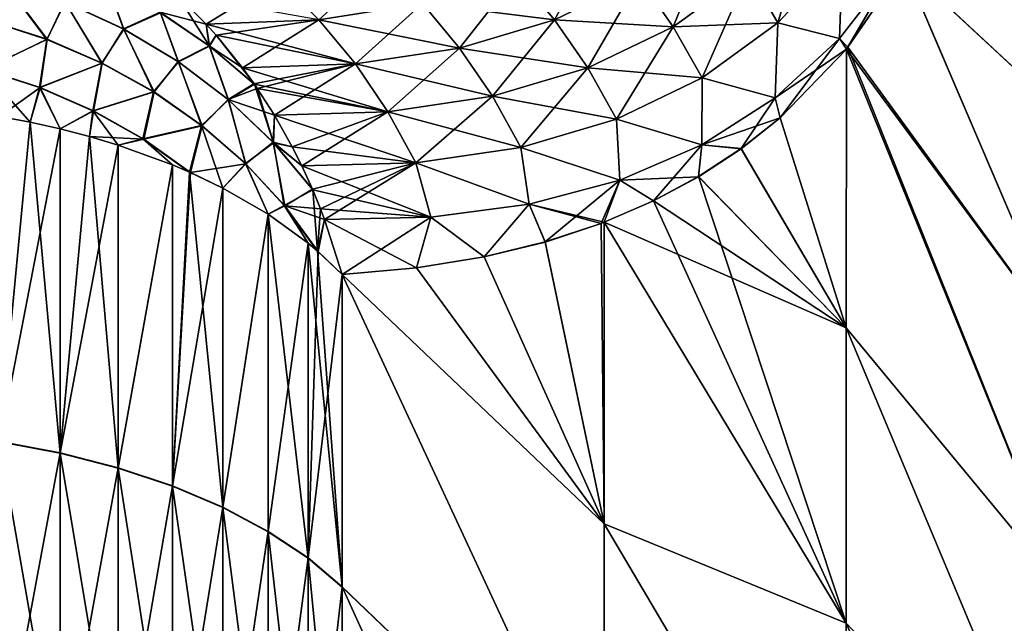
# Model space of a CAD drawing. Header units: metres. Extents: x -61 to 49, y -32 to 32.
# Tile 321 of 343: x 41.7 to 45.11, y 12.38 to 14.47. Entities that reach past the tile are written whole.
import ezdxf

# ---------------------------------------------------------------- set-up
doc = ezdxf.new("R2010")
doc.units = ezdxf.units.M
doc.layers.add('solid_K_27_40_10_000Y34', color=7, linetype='CONTINUOUS')

msp = doc.modelspace()

# ---------------------------------------------------------------- linework, layer by layer
at = {"layer": 'solid_K_27_40_10_000Y34'}
for points in [[(44.913654, 14.983523, -12.579253), (45.029716, 15.349666, -11.680623), (45.328068, 14.131634, -12.030435)], [(45.029716, 15.349666, -11.680623), (45.328068, 14.873391, -11.1003), (45.328068, 14.131634, -12.030435)], [(44.913578, 14.983334, 12.579758), (44.759418, 14.659062, 13.491686), (45.328068, 14.131634, 12.030435)], [(44.759521, 14.65924, -13.49115), (44.913654, 14.983523, -12.579253), (45.328068, 14.131634, -12.030435)], [(44.913578, 14.983334, 12.579758), (45.328068, 14.131634, 12.030435), (45.328068, 14.873391, 11.1003)], [(44.323112, 14.460675, -15.03237), (44.221893, 14.635788, -15.050833), (44.445263, 14.871765, -14.131324)], [(44.547379, 14.698811, -14.101151), (44.323112, 14.460675, -15.03237), (44.445263, 14.871765, -14.131324)], [(43.961407, 14.446851, -15.970232), (43.844711, 14.613082, -15.970187), (44.104012, 14.800766, -15.062572)], [(44.221893, 14.635788, -15.050833), (43.961407, 14.446851, -15.970232), (44.104012, 14.800766, -15.062572)], [(43.549965, 14.470877, -16.874197), (43.419453, 14.625389, -16.855658), (43.712723, 14.767296, -15.963278)], [(43.844711, 14.613082, -15.970187), (43.549965, 14.470877, -16.874197), (43.712723, 14.767296, -15.963278)], [(44.32312, 14.460684, 15.032338), (44.547386, 14.698823, 14.101111), (44.221897, 14.635796, 15.050801)], [(44.537006, 14.405497, -14.48064), (44.323112, 14.460675, -15.03237), (44.547379, 14.698811, -14.101151)], [(44.53701, 14.405501, 14.480622), (44.547386, 14.698823, 14.101111), (44.32312, 14.460684, 15.032338)], [(44.726891, 14.651815, -13.608686), (44.537006, 14.405497, -14.48064), (44.547379, 14.698811, -14.101151)], [(44.53701, 14.405501, 14.480622), (44.726894, 14.651824, 13.608663), (44.547386, 14.698823, 14.101111)], [(42.733448, 14.471053, -18.617443), (42.592804, 14.609701, -18.57004), (42.949951, 14.667123, -17.704899)], [(43.09248, 14.527097, -17.741364), (42.733448, 14.471053, -18.617443), (42.949951, 14.667123, -17.704899)], [(43.961414, 14.446855, 15.970209), (44.221897, 14.635796, 15.050801), (43.844719, 14.613086, 15.970165)], [(44.061607, 14.270316, -15.96341), (43.961407, 14.446851, -15.970232), (44.221893, 14.635788, -15.050833)], [(44.32312, 14.460684, 15.032338), (44.221897, 14.635796, 15.050801), (43.961414, 14.446855, 15.970209)], [(44.323112, 14.460675, -15.03237), (44.061607, 14.270316, -15.96341), (44.221893, 14.635788, -15.050833)], [(44.726891, 14.651815, -13.608686), (44.560814, 14.368986, -14.443762), (44.537006, 14.405497, -14.48064)], [(44.53701, 14.405501, 14.480622), (44.566143, 14.375534, 14.420385), (44.726894, 14.651824, 13.608663)], [(44.726891, 14.651815, -13.608686), (44.566273, 14.375697, -14.419807), (44.560814, 14.368986, -14.443762)], [(44.759418, 14.659062, 13.491686), (44.566143, 14.375534, 14.420385), (45.328068, 13.331806, 12.911134)], [(44.726894, 14.651824, 13.608663), (44.566143, 14.375534, 14.420385), (44.759418, 14.659062, 13.491686)], [(44.566273, 14.375697, -14.419807), (44.759521, 14.65924, -13.49115), (45.328068, 13.331806, -12.911134)], [(44.726891, 14.651815, -13.608686), (44.759521, 14.65924, -13.49115), (44.566273, 14.375697, -14.419807)], [(44.759418, 14.659062, 13.491686), (45.328068, 13.331806, 12.911134), (45.328068, 14.131634, 12.030435)], [(44.759521, 14.65924, -13.49115), (45.328068, 14.131634, -12.030435), (45.328068, 13.331806, -12.911134)], [(41.642132, 14.60383, 19.992228), (41.59211, 14.466607, 20.184732), (41.791512, 14.403139, 20.154966)], [(41.792839, 14.403629, -20.153677), (41.593143, 14.467304, -20.183546), (41.641533, 14.604832, -19.991138)], [(41.792839, 14.403629, -20.153677), (41.641533, 14.604832, -19.991138), (41.854668, 14.532643, -19.957012)], [(41.855438, 14.531495, 19.958027), (41.642132, 14.60383, 19.992228), (41.791512, 14.403139, 20.154966)], [(42.057278, 14.439465, -19.911522), (41.854668, 14.532643, -19.957012), (42.001247, 14.596119, -19.723351)], [(42.002373, 14.594893, 19.724342), (41.855438, 14.531495, 19.958027), (42.058186, 14.438133, 19.912441)], [(42.057278, 14.439465, -19.911522), (42.001247, 14.596119, -19.723351), (42.184055, 14.496756, -19.674179)], [(42.185326, 14.495293, 19.675049), (42.002373, 14.594893, 19.724342), (42.058186, 14.438133, 19.912441)], [(42.592804, 14.609701, -18.57004), (42.344009, 14.45567, -19.481291), (42.241142, 14.559628, -19.438265)], [(42.733448, 14.471053, -18.617443), (42.344009, 14.45567, -19.481291), (42.592804, 14.609701, -18.57004)], [(43.549969, 14.47088, 16.874182), (43.419456, 14.625391, 16.855642), (43.09248, 14.527099, 17.741354)], [(43.221386, 14.373027, -17.771296), (43.09248, 14.527097, -17.741364), (43.419453, 14.625389, -16.855658)], [(43.549965, 14.470877, -16.874197), (43.221386, 14.373027, -17.771296), (43.419453, 14.625389, -16.855658)], [(43.549969, 14.47088, 16.874182), (43.844719, 14.613086, 15.970165), (43.419456, 14.625391, 16.855642)], [(43.665348, 14.30414, -16.885872), (43.549965, 14.470877, -16.874197), (43.844711, 14.613082, -15.970187)], [(43.961414, 14.446855, 15.970209), (43.844719, 14.613086, 15.970165), (43.549969, 14.47088, 16.874182)], [(43.961407, 14.446851, -15.970232), (43.665348, 14.30414, -16.885872), (43.844711, 14.613082, -15.970187)], [(42.344009, 14.45567, -19.481291), (42.184055, 14.496756, -19.674179), (42.241142, 14.559628, -19.438265)], [(41.855438, 14.531495, 19.958027), (41.791512, 14.403139, 20.154966), (41.982132, 14.320978, 20.115093)], [(41.983711, 14.321207, -20.11367), (41.792839, 14.403629, -20.153677), (41.854668, 14.532643, -19.957012)], [(41.983711, 14.321207, -20.11367), (41.854668, 14.532643, -19.957012), (42.057278, 14.439465, -19.911522)], [(42.058186, 14.438133, 19.912441), (41.855438, 14.531495, 19.958027), (41.982132, 14.320978, 20.115093)], [(42.355362, 14.379092, 19.616676), (42.242928, 14.557956, 19.439013), (42.185326, 14.495293, 19.675049)], [(42.242928, 14.557956, 19.439013), (42.344009, 14.455671, 19.481293), (42.733452, 14.471054, 18.617437)], [(42.355362, 14.379092, 19.616676), (42.344009, 14.455671, 19.481293), (42.242928, 14.557956, 19.439013)], [(42.860645, 14.318122, -18.658478), (42.733448, 14.471053, -18.617443), (43.09248, 14.527097, -17.741364)], [(43.22139, 14.373028, 17.771286), (43.09248, 14.527099, 17.741354), (42.733452, 14.471054, 18.617437)], [(43.221386, 14.373027, -17.771296), (42.860645, 14.318122, -18.658478), (43.09248, 14.527097, -17.741364)], [(43.22139, 14.373028, 17.771286), (43.549969, 14.47088, 16.874182), (43.09248, 14.527099, 17.741354)], [(42.246704, 14.32652, -19.855265), (42.057278, 14.439465, -19.911522), (42.184055, 14.496756, -19.674179)], [(42.185326, 14.495293, 19.675049), (42.058186, 14.438133, 19.912441), (42.247707, 14.324972, 19.856071)], [(42.344009, 14.45567, -19.481291), (42.353992, 14.380823, -19.615948), (42.184055, 14.496756, -19.674179)], [(42.246704, 14.32652, -19.855265), (42.184055, 14.496756, -19.674179), (42.353992, 14.380823, -19.615948)], [(42.355362, 14.379092, 19.616676), (42.185326, 14.495293, 19.675049), (42.247707, 14.324972, 19.856071)], [(41.791512, 14.403139, 20.154966), (41.59211, 14.466607, 20.184732), (41.572861, 14.298605, 20.353809)], [(41.574749, 14.299196, -20.352642), (41.593143, 14.467304, -20.183546), (41.792839, 14.403629, -20.153677)], [(42.860649, 14.318123, 18.658472), (42.733452, 14.471054, 18.617437), (42.344009, 14.455671, 19.481293)], [(42.733448, 14.471053, -18.617443), (42.378498, 14.417094, -19.495569), (42.344009, 14.45567, -19.481291)], [(42.733448, 14.471053, -18.617443), (42.469418, 14.304528, -19.533081), (42.378498, 14.417094, -19.495569)], [(42.860645, 14.318122, -18.658478), (42.469418, 14.304528, -19.533081), (42.733448, 14.471053, -18.617443)], [(42.860649, 14.318123, 18.658472), (43.22139, 14.373028, 17.771286), (42.733452, 14.471054, 18.617437)], [(43.335346, 14.2065, -17.794386), (43.221386, 14.373027, -17.771296), (43.549965, 14.470877, -16.874197)], [(43.665352, 14.304143, 16.885855), (43.549969, 14.47088, 16.874182), (43.22139, 14.373028, 17.771286)], [(43.665348, 14.30414, -16.885872), (43.335346, 14.2065, -17.794386), (43.549965, 14.470877, -16.874197)], [(43.665352, 14.304143, 16.885855), (43.961414, 14.446855, 15.970209), (43.549969, 14.47088, 16.874182)], [(44.061615, 14.27032, 15.963387), (44.32312, 14.460684, 15.032338), (43.961414, 14.446855, 15.970209)], [(44.314377, 14.201027, -15.354307), (44.061607, 14.270316, -15.96341), (44.323112, 14.460675, -15.03237)], [(44.314381, 14.201032, 15.354292), (44.32312, 14.460684, 15.032338), (44.061615, 14.27032, 15.963387)], [(44.537006, 14.405497, -14.48064), (44.314377, 14.201027, -15.354307), (44.323112, 14.460675, -15.03237)], [(44.314381, 14.201032, 15.354292), (44.53701, 14.405501, 14.480622), (44.32312, 14.460684, 15.032338)], [(42.058186, 14.438133, 19.912441), (41.982132, 14.320978, 20.115093), (42.161709, 14.221097, 20.065582)], [(42.16349, 14.221017, -20.064001), (41.983711, 14.321207, -20.11367), (42.057278, 14.439465, -19.911522)], [(42.16349, 14.221017, -20.064001), (42.057278, 14.439465, -19.911522), (42.246704, 14.32652, -19.855265)], [(42.247707, 14.324972, 19.856071), (42.058186, 14.438133, 19.912441), (42.161709, 14.221097, 20.065582)], [(42.378494, 14.417095, 19.495569), (42.860649, 14.318123, 18.658472), (42.344009, 14.455671, 19.481293)], [(42.355362, 14.379092, 19.616676), (42.378494, 14.417095, 19.495569), (42.344009, 14.455671, 19.481293)], [(42.344009, 14.45567, -19.481291), (42.378498, 14.417094, -19.495569), (42.353992, 14.380823, -19.615948)], [(43.764416, 14.126898, -16.89056), (43.665348, 14.30414, -16.885872), (43.961407, 14.446851, -15.970232)], [(44.061615, 14.27032, 15.963387), (43.961414, 14.446855, 15.970209), (43.665352, 14.304143, 16.885855)], [(44.061607, 14.270316, -15.96341), (43.764416, 14.126898, -16.89056), (43.961407, 14.446851, -15.970232)], [(41.791512, 14.403139, 20.154966), (41.572861, 14.298605, 20.353809), (41.766289, 14.236483, 20.32464)], [(41.768715, 14.236685, -20.323277), (41.574749, 14.299196, -20.352642), (41.792839, 14.403629, -20.153677)], [(41.982132, 14.320978, 20.115093), (41.791512, 14.403139, 20.154966), (41.766289, 14.236483, 20.32464)], [(41.768715, 14.236685, -20.323277), (41.792839, 14.403629, -20.153677), (41.983711, 14.321207, -20.11367)], [(42.378498, 14.417094, -19.495569), (42.469418, 14.304528, -19.533081), (42.353992, 14.380823, -19.615948)], [(42.355362, 14.379092, 19.616676), (42.510529, 14.247622, 19.549894), (42.378494, 14.417095, 19.495569)], [(42.378494, 14.417095, 19.495569), (42.469418, 14.304529, 19.533081), (42.860649, 14.318123, 18.658472)], [(42.510529, 14.247622, 19.549894), (42.469418, 14.304529, 19.533081), (42.378494, 14.417095, 19.495569)], [(44.537006, 14.405497, -14.48064), (44.331139, 14.131906, -15.372081), (44.314377, 14.201027, -15.354307)], [(44.314381, 14.201032, 15.354292), (44.560806, 14.368974, 14.443806), (44.53701, 14.405501, 14.480622)], [(44.537006, 14.405497, -14.48064), (44.560814, 14.368986, -14.443762), (44.331139, 14.131906, -15.372081)], [(44.53701, 14.405501, 14.480622), (44.560806, 14.368974, 14.443806), (44.566143, 14.375534, 14.420385)], [(42.420452, 14.195293, -19.78898), (42.246704, 14.32652, -19.855265), (42.353992, 14.380823, -19.615948)], [(42.355362, 14.379092, 19.616676), (42.247707, 14.324972, 19.856071), (42.421505, 14.193502, 19.78966)], [(42.469418, 14.304528, -19.533081), (42.509113, 14.249646, -19.54932), (42.353992, 14.380823, -19.615948)], [(42.420452, 14.195293, -19.78898), (42.353992, 14.380823, -19.615948), (42.509113, 14.249646, -19.54932)], [(42.355362, 14.379092, 19.616676), (42.421505, 14.193502, 19.78966), (42.510529, 14.247622, 19.549894)], [(42.973083, 14.152484, -18.692719), (42.860645, 14.318122, -18.658478), (43.221386, 14.373027, -17.771296)], [(43.33535, 14.206502, 17.794376), (43.22139, 14.373028, 17.771286), (42.860649, 14.318123, 18.658472)], [(43.335346, 14.2065, -17.794386), (42.973083, 14.152484, -18.692719), (43.221386, 14.373027, -17.771296)], [(43.33535, 14.206502, 17.794376), (43.665352, 14.304143, 16.885855), (43.22139, 14.373028, 17.771286)], [(44.314381, 14.201032, 15.354292), (44.330986, 14.131773, 15.372656), (44.560806, 14.368974, 14.443806)], [(44.330986, 14.131773, 15.372656), (44.560349, 13.404558, 15.344387), (44.560806, 14.368974, 14.443806)], [(44.331139, 14.131906, -15.372081), (44.560814, 14.368986, -14.443762), (44.560349, 13.404593, -15.344357)], [(44.560349, 13.404593, -15.344357), (44.560814, 14.368986, -14.443762), (45.328068, 12.477195, -13.738778)], [(44.560806, 14.368974, 14.443806), (44.560349, 13.404558, 15.344387), (45.328068, 12.477195, 13.738778)], [(44.566143, 14.375534, 14.420385), (44.560806, 14.368974, 14.443806), (45.328068, 13.331806, 12.911134)], [(44.560806, 14.368974, 14.443806), (45.328068, 12.477195, 13.738778), (45.328068, 13.331806, 12.911134)], [(44.560814, 14.368986, -14.443762), (44.566273, 14.375697, -14.419807), (45.328068, 12.477195, -13.738778)], [(44.566273, 14.375697, -14.419807), (45.328068, 13.331806, -12.911134), (45.328068, 12.477195, -13.738778)], [(41.982132, 14.320978, 20.115093), (41.766289, 14.236483, 20.32464), (41.951054, 14.156096, 20.285593)], [(41.953941, 14.155808, -20.283979), (41.768715, 14.236685, -20.323277), (41.983711, 14.321207, -20.11367)], [(42.161709, 14.221097, 20.065582), (41.982132, 14.320978, 20.115093), (41.951054, 14.156096, 20.285593)], [(41.953941, 14.155808, -20.283979), (41.983711, 14.321207, -20.11367), (42.16349, 14.221017, -20.064001)], [(42.247707, 14.324972, 19.856071), (42.161709, 14.221097, 20.065582), (42.328121, 14.104678, 20.007023)], [(42.33004, 14.104248, -20.005257), (42.16349, 14.221017, -20.064001), (42.246704, 14.32652, -19.855265)], [(42.33004, 14.104248, -20.005257), (42.246704, 14.32652, -19.855265), (42.420452, 14.195293, -19.78898)], [(42.421505, 14.193502, 19.78966), (42.247707, 14.324972, 19.856071), (42.328121, 14.104678, 20.007023)], [(41.733875, 14.116405, 20.430367), (41.766289, 14.236483, 20.32464), (41.572861, 14.298605, 20.353809)], [(41.627548, 14.136226, 20.459063), (41.733875, 14.116405, 20.430367), (41.572861, 14.298605, 20.353809)], [(41.768715, 14.236685, -20.323277), (41.627548, 14.136225, -20.459063), (41.574749, 14.299196, -20.352642)], [(42.973087, 14.152485, 18.692713), (42.860649, 14.318123, 18.658472), (42.469418, 14.304529, 19.533081)], [(42.860645, 14.318122, -18.658478), (42.509113, 14.249646, -19.54932), (42.469418, 14.304528, -19.533081)], [(42.510529, 14.247622, 19.549894), (42.973087, 14.152485, 18.692713), (42.469418, 14.304529, 19.533081)], [(42.860645, 14.318122, -18.658478), (42.520638, 14.232974, -19.553989), (42.509113, 14.249646, -19.54932)], [(42.860645, 14.318122, -18.658478), (42.580273, 14.140407, -19.57814), (42.520638, 14.232974, -19.553989)], [(42.973083, 14.152484, -18.692719), (42.580273, 14.140407, -19.57814), (42.860645, 14.318122, -18.658478)], [(42.973087, 14.152485, 18.692713), (43.33535, 14.206502, 17.794376), (42.860649, 14.318123, 18.658472)], [(43.433182, 14.029236, -17.810398), (43.335346, 14.2065, -17.794386), (43.665348, 14.30414, -16.885872)], [(43.76442, 14.126901, 16.890545), (43.665352, 14.304143, 16.885855), (43.33535, 14.206502, 17.794376)], [(43.764416, 14.126898, -16.89056), (43.433182, 14.029236, -17.810398), (43.665348, 14.30414, -16.885872)], [(43.76442, 14.126901, 16.890545), (44.061615, 14.27032, 15.963387), (43.665352, 14.304143, 16.885855)], [(44.060177, 14.037927, -16.226559), (43.764416, 14.126898, -16.89056), (44.061607, 14.270316, -15.96341)], [(44.060181, 14.037929, 16.226549), (44.061615, 14.27032, 15.963387), (43.76442, 14.126901, 16.890545)], [(44.314377, 14.201027, -15.354307), (44.060177, 14.037927, -16.226559), (44.061607, 14.270316, -15.96341)], [(44.060181, 14.037929, 16.226549), (44.314381, 14.201032, 15.354292), (44.061615, 14.27032, 15.963387)], [(41.768715, 14.236685, -20.323277), (41.733879, 14.116399, -20.430368), (41.627548, 14.136225, -20.459063)], [(41.733875, 14.116405, 20.430367), (41.8381, 14.093223, 20.396824), (41.766289, 14.236483, 20.32464)], [(41.768715, 14.236685, -20.323277), (41.8381, 14.093222, -20.396824), (41.733879, 14.116399, -20.430368)], [(41.8381, 14.093223, 20.396824), (41.951054, 14.156096, 20.285593), (41.766289, 14.236483, 20.32464)], [(41.953941, 14.155808, -20.283979), (41.8381, 14.093222, -20.396824), (41.768715, 14.236685, -20.323277)], [(42.161709, 14.221097, 20.065582), (41.951054, 14.156096, 20.285593), (42.124935, 14.058414, 20.237139)], [(42.128181, 14.057545, -20.235222), (41.953941, 14.155808, -20.283979), (42.16349, 14.221017, -20.064001)], [(42.328121, 14.104678, 20.007023), (42.161709, 14.221097, 20.065582), (42.124935, 14.058414, 20.237139)], [(42.128181, 14.057545, -20.235222), (42.16349, 14.221017, -20.064001), (42.33004, 14.104248, -20.005257)], [(42.520638, 14.232974, -19.553989), (42.420452, 14.195293, -19.78898), (42.509113, 14.249646, -19.54932)], [(42.520638, 14.232974, -19.553989), (42.580273, 14.140407, -19.57814), (42.420452, 14.195293, -19.78898)], [(42.577297, 14.045455, 19.714081), (42.510529, 14.247622, 19.549894), (42.421505, 14.193502, 19.78966)], [(42.510529, 14.247622, 19.549894), (42.520638, 14.232975, 19.553989), (42.973087, 14.152485, 18.692713)], [(42.577297, 14.045455, 19.714081), (42.520638, 14.232975, 19.553989), (42.510529, 14.247622, 19.549894)], [(42.520638, 14.232975, 19.553989), (42.580273, 14.140407, 19.57814), (42.973087, 14.152485, 18.692713)], [(42.577297, 14.045455, 19.714081), (42.580273, 14.140407, 19.57814), (42.520638, 14.232975, 19.553989)], [(42.421505, 14.193502, 19.78966), (42.328121, 14.104678, 20.007023), (42.479401, 13.973099, 19.940105)], [(42.481392, 13.972286, -19.938137), (42.33004, 14.104248, -20.005257), (42.420452, 14.195293, -19.78898)], [(42.580273, 14.140407, -19.57814), (42.576241, 14.047507, -19.713539), (42.420452, 14.195293, -19.78898)], [(42.481392, 13.972286, -19.938137), (42.420452, 14.195293, -19.78898), (42.576241, 14.047507, -19.713539)], [(42.577297, 14.045455, 19.714081), (42.421505, 14.193502, 19.78966), (42.479401, 13.973099, 19.940105)], [(43.069607, 13.975847, -18.719814), (42.973083, 14.152484, -18.692719), (43.335346, 14.2065, -17.794386)], [(43.433186, 14.029237, 17.810387), (43.33535, 14.206502, 17.794376), (42.973087, 14.152485, 18.692713)], [(43.433182, 14.029236, -17.810398), (43.069607, 13.975847, -18.719814), (43.335346, 14.2065, -17.794386)], [(43.433186, 14.029237, 17.810387), (43.76442, 14.126901, 16.890545), (43.33535, 14.206502, 17.794376)], [(44.314377, 14.201027, -15.354307), (44.196316, 14.024955, -15.860155), (44.060177, 14.037927, -16.226559)], [(44.060181, 14.037929, 16.226549), (44.330986, 14.131773, 15.372656), (44.314381, 14.201032, 15.354292)], [(44.314377, 14.201027, -15.354307), (44.331139, 14.131906, -15.372081), (44.196316, 14.024955, -15.860155)], [(41.8381, 14.093223, 20.396824), (41.939857, 14.066777, 20.358543), (41.951054, 14.156096, 20.285593)], [(41.953941, 14.155808, -20.283979), (41.939865, 14.066771, -20.358543), (41.8381, 14.093222, -20.396824)], [(41.939857, 14.066777, 20.358543), (42.038864, 14.037127, 20.315639), (41.951054, 14.156096, 20.285593)], [(42.128181, 14.057545, -20.235222), (41.939865, 14.066771, -20.358543), (41.953941, 14.155808, -20.283979)], [(42.038864, 14.037127, 20.315639), (42.124935, 14.058414, 20.237139), (41.951054, 14.156096, 20.285593)], [(43.069611, 13.975848, 18.719809), (42.973087, 14.152485, 18.692713), (42.580273, 14.140407, 19.57814)], [(42.973083, 14.152484, -18.692719), (42.641747, 14.031788, -19.602743), (42.580273, 14.140407, -19.57814)], [(42.973083, 14.152484, -18.692719), (42.675426, 13.965003, -19.616018), (42.641747, 14.031788, -19.602743)], [(43.069607, 13.975847, -18.719814), (42.675426, 13.965003, -19.616018), (42.973083, 14.152484, -18.692719)], [(43.069611, 13.975848, 18.719809), (43.433186, 14.029237, 17.810387), (42.973087, 14.152485, 18.692713)], [(41.627796, 13.010923, 21.192411), (41.733875, 14.116405, 20.430367), (41.627548, 14.136226, 20.459063)], [(41.627548, 14.136225, -20.459063), (41.733879, 14.116399, -20.430368), (41.627796, 13.012068, -21.191708)], [(41.838261, 12.971346, 21.127947), (41.733875, 14.116405, 20.430367), (41.627796, 13.010923, 21.192411)], [(41.733879, 14.116399, -20.430368), (41.8381, 14.093222, -20.396824), (41.627796, 13.012068, -21.191708)], [(41.838261, 12.971346, 21.127947), (41.8381, 14.093223, 20.396824), (41.733875, 14.116405, 20.430367)], [(42.580273, 14.140407, -19.57814), (42.641747, 14.031788, -19.602743), (42.576241, 14.047507, -19.713539)], [(42.577297, 14.045455, 19.714081), (42.641747, 14.031789, 19.602743), (42.580273, 14.140407, 19.57814)], [(42.641747, 14.031789, 19.602743), (43.069611, 13.975848, 18.719809), (42.580273, 14.140407, 19.57814)], [(43.775677, 13.915421, -17.094467), (43.433182, 14.029236, -17.810398), (43.764416, 14.126898, -16.89056)], [(43.775681, 13.915422, 17.094461), (43.76442, 14.126901, 16.890545), (43.433186, 14.029237, 17.810387)], [(44.060177, 14.037927, -16.226559), (43.775677, 13.915421, -17.094467), (43.764416, 14.126898, -16.89056)], [(43.775681, 13.915422, 17.094461), (44.060181, 14.037929, 16.226549), (43.76442, 14.126901, 16.890545)], [(44.060181, 14.037929, 16.226549), (44.196152, 14.024837, 15.86072), (44.330986, 14.131773, 15.372656)], [(44.330986, 14.131773, 15.372656), (44.196152, 14.024837, 15.86072), (44.560349, 13.404558, 15.344387)], [(44.196316, 14.024955, -15.860155), (44.331139, 14.131906, -15.372081), (44.560349, 13.404593, -15.344357)], [(41.8381, 14.093222, -20.396824), (41.838261, 12.972487, -21.127247), (41.627796, 13.012068, -21.191708)], [(41.838261, 12.971346, 21.127947), (41.939857, 14.066777, 20.358543), (41.8381, 14.093223, 20.396824)], [(41.8381, 14.093222, -20.396824), (41.939865, 14.066771, -20.358543), (41.838261, 12.972487, -21.127247)], [(42.328121, 14.104678, 20.007023), (42.124935, 14.058414, 20.237139), (42.286072, 13.943616, 20.180323)], [(42.128181, 14.057545, -20.235222), (42.33004, 14.104248, -20.005257), (42.289581, 13.94207, -20.178066)], [(42.40115, 13.888639, 20.100737), (42.328121, 14.104678, 20.007023), (42.286072, 13.943616, 20.180323)], [(42.481392, 13.972286, -19.938137), (42.289581, 13.94207, -20.178066), (42.33004, 14.104248, -20.005257)], [(42.40115, 13.888639, 20.100737), (42.479401, 13.973099, 19.940105), (42.328121, 14.104678, 20.007023)], [(42.038967, 12.919723, 21.043861), (41.939857, 14.066777, 20.358543), (41.838261, 12.971346, 21.127947)], [(41.939865, 14.066771, -20.358543), (42.03886, 14.037127, -20.315641), (41.838261, 12.972487, -21.127247)], [(42.038967, 12.919723, 21.043861), (42.038864, 14.037127, 20.315639), (41.939857, 14.066777, 20.358543)], [(42.128181, 14.057545, -20.235222), (42.03886, 14.037127, -20.315641), (41.939865, 14.066771, -20.358543)], [(42.128181, 14.057545, -20.235222), (42.227333, 13.968644, -20.216526), (42.03886, 14.037127, -20.315641)], [(42.038864, 14.037127, 20.315639), (42.227333, 13.968645, 20.216526), (42.124935, 14.058414, 20.237139)], [(42.227333, 13.968645, 20.216526), (42.286072, 13.943616, 20.180323), (42.124935, 14.058414, 20.237139)], [(42.128181, 14.057545, -20.235222), (42.289581, 13.94207, -20.178066), (42.227333, 13.968644, -20.216526)], [(42.03886, 14.037127, -20.315641), (42.038967, 12.920859, -21.043163), (41.838261, 12.972487, -21.127247)], [(42.03886, 14.037127, -20.315641), (42.227333, 13.968644, -20.216526), (42.038967, 12.920859, -21.043163)], [(42.038967, 12.919723, 21.043861), (42.227333, 13.968645, 20.216526), (42.038864, 14.037127, 20.315639)], [(42.577297, 14.045455, 19.714081), (42.479401, 13.973099, 19.940105), (42.61375, 13.827917, 19.865622)], [(42.615742, 13.826697, -19.863438), (42.481392, 13.972286, -19.938137), (42.576241, 14.047507, -19.713539)], [(42.675426, 13.965003, -19.616018), (42.711811, 13.885222, -19.630281), (42.576241, 14.047507, -19.713539)], [(42.615742, 13.826697, -19.863438), (42.576241, 14.047507, -19.713539), (42.711811, 13.885222, -19.630281)], [(42.641747, 14.031788, -19.602743), (42.675426, 13.965003, -19.616018), (42.576241, 14.047507, -19.713539)], [(42.577297, 14.045455, 19.714081), (42.675426, 13.965004, 19.616018), (42.641747, 14.031789, 19.602743)], [(42.577297, 14.045455, 19.714081), (42.712814, 13.882895, 19.630671), (42.675426, 13.965004, 19.616018)], [(42.577297, 14.045455, 19.714081), (42.61375, 13.827917, 19.865622), (42.712814, 13.882895, 19.630671)], [(42.641747, 14.031789, 19.602743), (42.675426, 13.965004, 19.616018), (43.069611, 13.975848, 18.719809)], [(43.462212, 13.832479, -17.955334), (43.069607, 13.975847, -18.719814), (43.433182, 14.029236, -17.810398)], [(43.462215, 13.83248, 17.95533), (43.433186, 14.029237, 17.810387), (43.069611, 13.975848, 18.719809)], [(43.775677, 13.915421, -17.094467), (43.462212, 13.832479, -17.955334), (43.433182, 14.029236, -17.810398)], [(43.462215, 13.83248, 17.95533), (43.775681, 13.915422, 17.094461), (43.433186, 14.029237, 17.810387)], [(44.060177, 14.037927, -16.226559), (43.892834, 13.843963, -16.851994), (43.775677, 13.915421, -17.094467)], [(43.775681, 13.915422, 17.094461), (44.048748, 13.927974, 16.358549), (44.060181, 14.037929, 16.226549)], [(44.060177, 14.037927, -16.226559), (44.048908, 13.92807, -16.358023), (43.892834, 13.843963, -16.851994)], [(44.060181, 14.037929, 16.226549), (44.048748, 13.927974, 16.358549), (44.196152, 14.024837, 15.86072)], [(44.196152, 14.024837, 15.86072), (44.048748, 13.927974, 16.358549), (44.560349, 13.404558, 15.344387)], [(44.060177, 14.037927, -16.226559), (44.196316, 14.024955, -15.860155), (44.048908, 13.92807, -16.358023)], [(44.048908, 13.92807, -16.358023), (44.196316, 14.024955, -15.860155), (44.560349, 13.404593, -15.344357)], [(42.227398, 12.856697, 20.941204), (42.227333, 13.968645, 20.216526), (42.038967, 12.919723, 21.043861)], [(42.227333, 13.968644, -20.216526), (42.227398, 12.857828, -20.94051), (42.038967, 12.920859, -21.043163)], [(42.227398, 12.856697, 20.941204), (42.286072, 13.943616, 20.180323), (42.227333, 13.968645, 20.216526)], [(42.227333, 13.968644, -20.216526), (42.289581, 13.94207, -20.178066), (42.227398, 12.857828, -20.94051)], [(42.481392, 13.972286, -19.938137), (42.40115, 13.888638, -20.100737), (42.289581, 13.94207, -20.178066)], [(42.40115, 13.888639, 20.100737), (42.558182, 13.798091, 19.969687), (42.479401, 13.973099, 19.940105)], [(42.481392, 13.972286, -19.938137), (42.558182, 13.798091, -19.969688), (42.40115, 13.888638, -20.100737)], [(42.558182, 13.798091, 19.969687), (42.61375, 13.827917, 19.865622), (42.479401, 13.973099, 19.940105)], [(42.615742, 13.826697, -19.863438), (42.558182, 13.798091, -19.969688), (42.481392, 13.972286, -19.938137)], [(43.121151, 13.787859, 18.806698), (43.069611, 13.975848, 18.719809), (42.675426, 13.965004, 19.616018)], [(43.069607, 13.975847, -18.719814), (42.711811, 13.885222, -19.630281), (42.675426, 13.965003, -19.616018)], [(42.712814, 13.882895, 19.630671), (43.121151, 13.787859, 18.806698), (42.675426, 13.965004, 19.616018)], [(43.069607, 13.975847, -18.719814), (42.740074, 13.816445, -19.641125), (42.711811, 13.885222, -19.630281)], [(43.069607, 13.975847, -18.719814), (42.753895, 13.780128, -19.646318), (42.740074, 13.816445, -19.641125)], [(43.121151, 13.787859, -18.806702), (42.753895, 13.780128, -19.646318), (43.069607, 13.975847, -18.719814)], [(43.462212, 13.832479, -17.955334), (43.121151, 13.787859, -18.806702), (43.069607, 13.975847, -18.719814)], [(43.121151, 13.787859, 18.806698), (43.462215, 13.83248, 17.95533), (43.069611, 13.975848, 18.719809)], [(42.401203, 12.783059, 20.821262), (42.286072, 13.943616, 20.180323), (42.227398, 12.856697, 20.941204)], [(42.289581, 13.94207, -20.178066), (42.40115, 13.888638, -20.100737), (42.227398, 12.857828, -20.94051)], [(42.401203, 12.783059, 20.821262), (42.40115, 13.888639, 20.100737), (42.286072, 13.943616, 20.180323)], [(43.775677, 13.915421, -17.094467), (43.518173, 13.701952, -17.929728), (43.462212, 13.832479, -17.955334)], [(43.462215, 13.83248, 17.95533), (43.722401, 13.770248, 17.35894), (43.775681, 13.915422, 17.094461)], [(43.775677, 13.915421, -17.094467), (43.711361, 13.766013, -17.39077), (43.518173, 13.701952, -17.929728)], [(43.775677, 13.915421, -17.094467), (43.722389, 13.770245, -17.358971), (43.711361, 13.766013, -17.39077)], [(43.775677, 13.915421, -17.094467), (43.892834, 13.843963, -16.851994), (43.722389, 13.770245, -17.358971)], [(43.775681, 13.915422, 17.094461), (43.722401, 13.770248, 17.35894), (43.89275, 13.843922, 16.852253)], [(43.775681, 13.915422, 17.094461), (43.89275, 13.843922, 16.852253), (44.048748, 13.927974, 16.358549)], [(44.048748, 13.927974, 16.358549), (43.89275, 13.843922, 16.852253), (44.560349, 13.404558, 15.344387)], [(43.892834, 13.843963, -16.851994), (44.048908, 13.92807, -16.358023), (44.560349, 12.382741, -16.180239)], [(44.048908, 13.92807, -16.358023), (44.560349, 13.404593, -15.344357), (44.560349, 12.382741, -16.180239)], [(42.40115, 13.888638, -20.100737), (42.401203, 12.784184, -20.820572), (42.227398, 12.857828, -20.94051)], [(42.401203, 12.783059, 20.821262), (42.558182, 13.798091, 19.969687), (42.40115, 13.888639, 20.100737)], [(42.40115, 13.888638, -20.100737), (42.558182, 13.798091, -19.969688), (42.401203, 12.784184, -20.820572)], [(42.729702, 13.670199, 19.784687), (42.712814, 13.882895, 19.630671), (42.61375, 13.827917, 19.865622)], [(42.740074, 13.816445, -19.641125), (42.615742, 13.826697, -19.863438), (42.711811, 13.885222, -19.630281)], [(42.712814, 13.882895, 19.630671), (42.740074, 13.816446, 19.641125), (43.121151, 13.787859, 18.806698)], [(42.729702, 13.670199, 19.784687), (42.740074, 13.816446, 19.641125), (42.712814, 13.882895, 19.630671)], [(43.722389, 13.770245, -17.358971), (43.892834, 13.843963, -16.851994), (44.560349, 12.382741, -16.180239)], [(43.89275, 13.843922, 16.852253), (43.722401, 13.770248, 17.35894), (44.560349, 13.404558, 15.344387)], [(42.558182, 13.798091, 19.969687), (42.696461, 13.69813, 19.825016), (42.61375, 13.827917, 19.865622)], [(42.615742, 13.826697, -19.863438), (42.696457, 13.698129, -19.825016), (42.558182, 13.798091, -19.969688)], [(42.696461, 13.69813, 19.825016), (42.729702, 13.670199, 19.784687), (42.61375, 13.827917, 19.865622)], [(42.615742, 13.826697, -19.863438), (42.731609, 13.668588, -19.782261), (42.696457, 13.698129, -19.825016)], [(42.753895, 13.780128, -19.646318), (42.731609, 13.668588, -19.782261), (42.615742, 13.826697, -19.863438)], [(42.740074, 13.816445, -19.641125), (42.753895, 13.780128, -19.646318), (42.615742, 13.826697, -19.863438)], [(42.729702, 13.670199, 19.784687), (42.753895, 13.780128, 19.646318), (42.740074, 13.816446, 19.641125)], [(42.740074, 13.816446, 19.641125), (42.753895, 13.780128, 19.646318), (43.121151, 13.787859, 18.806698)], [(43.121151, 13.787859, 18.806698), (43.305958, 13.650222, 18.487356), (43.462215, 13.83248, 17.95533)], [(43.462212, 13.832479, -17.955334), (43.306076, 13.650245, -18.487055), (43.121151, 13.787859, -18.806702)], [(43.462215, 13.83248, 17.95533), (43.305958, 13.650222, 18.487356), (43.518036, 13.701912, 17.930103)], [(43.462212, 13.832479, -17.955334), (43.518173, 13.701952, -17.929728), (43.306076, 13.650245, -18.487055)], [(43.462215, 13.83248, 17.95533), (43.711208, 13.765955, 17.391209), (43.722401, 13.770248, 17.35894)], [(43.462215, 13.83248, 17.95533), (43.518036, 13.701912, 17.930103), (43.711208, 13.765955, 17.391209)], [(42.558182, 13.798091, -19.969688), (42.558208, 12.700846, -20.684845), (42.401203, 12.784184, -20.820572)], [(42.558208, 12.699728, 20.685532), (42.558182, 13.798091, 19.969687), (42.401203, 12.783059, 20.821262)], [(42.558182, 13.798091, -19.969688), (42.696457, 13.698129, -19.825016), (42.558208, 12.700846, -20.684845)], [(42.696449, 12.607747, 20.535711), (42.696461, 13.69813, 19.825016), (42.558182, 13.798091, 19.969687)], [(42.696449, 12.607747, 20.535711), (42.558182, 13.798091, 19.969687), (42.558208, 12.699728, 20.685532)], [(42.729702, 13.670199, 19.784687), (42.814198, 13.590055, 19.668596), (42.753895, 13.780128, 19.646318)], [(42.753895, 13.780128, -19.646318), (42.814198, 13.590055, -19.668598), (42.731609, 13.668588, -19.782261)], [(43.121151, 13.787859, -18.806702), (42.814198, 13.590055, -19.668598), (42.753895, 13.780128, -19.646318)], [(42.753895, 13.780128, 19.646318), (43.071903, 13.612944, 19.066481), (43.121151, 13.787859, 18.806698)], [(42.753895, 13.780128, 19.646318), (42.814198, 13.590055, 19.668596), (43.071903, 13.612944, 19.066481)], [(43.121151, 13.787859, -18.806702), (43.071976, 13.612954, -19.066303), (42.814198, 13.590055, -19.668598)], [(43.121151, 13.787859, 18.806698), (43.071903, 13.612944, 19.066481), (43.305958, 13.650222, 18.487356)], [(43.121151, 13.787859, -18.806702), (43.306076, 13.650245, -18.487055), (43.071976, 13.612954, -19.066303)], [(43.711208, 13.765955, 17.391209), (43.518036, 13.701912, 17.930103), (43.721645, 12.727307, 18.139345)], [(43.518173, 13.701952, -17.929728), (43.711361, 13.766013, -17.39077), (43.721645, 12.727286, -18.13936)], [(43.711208, 13.765955, 17.391209), (43.721645, 12.727307, 18.139345), (43.722401, 13.770248, 17.35894)], [(43.711361, 13.766013, -17.39077), (43.722389, 13.770245, -17.358971), (43.721645, 12.727286, -18.13936)], [(43.722401, 13.770248, 17.35894), (43.721645, 12.727307, 18.139345), (44.560349, 12.382709, 16.180264)], [(43.721645, 12.727286, -18.13936), (43.722389, 13.770245, -17.358971), (44.560349, 12.382741, -16.180239)], [(43.722401, 13.770248, 17.35894), (44.560349, 12.382709, 16.180264), (44.560349, 13.404558, 15.344387)], [(42.696457, 13.698129, -19.825016), (42.696449, 12.608856, -20.53503), (42.558208, 12.700846, -20.684845)], [(42.696449, 12.607747, 20.535711), (42.814198, 12.508266, 20.373674), (42.696461, 13.69813, 19.825016)], [(42.696457, 13.698129, -19.825016), (42.731609, 13.668588, -19.782261), (42.696449, 12.608856, -20.53503)], [(42.696461, 13.69813, 19.825016), (42.814198, 12.508266, 20.373674), (42.729702, 13.670199, 19.784687)], [(43.518036, 13.701912, 17.930103), (43.305958, 13.650222, 18.487356), (43.721645, 12.727307, 18.139345)], [(43.306076, 13.650245, -18.487055), (43.518173, 13.701952, -17.929728), (43.721645, 12.727286, -18.13936)], [(42.731609, 13.668588, -19.782261), (42.814198, 13.590055, -19.668598), (42.696449, 12.608856, -20.53503)], [(42.729702, 13.670199, 19.784687), (42.814198, 12.508266, 20.373674), (42.814198, 13.590055, 19.668596)], [(43.305958, 13.650222, 18.487356), (43.071903, 13.612944, 19.066481), (43.721645, 12.727307, 18.139345)], [(43.071976, 13.612954, -19.066303), (43.306076, 13.650245, -18.487055), (43.721645, 12.727286, -18.13936)], [(42.814198, 13.590055, -19.668598), (43.071976, 13.612954, -19.066303), (43.721645, 12.727286, -18.13936)], [(43.071903, 13.612944, 19.066481), (42.814198, 13.590055, 19.668596), (43.721645, 12.727307, 18.139345)], [(42.696449, 12.608856, -20.53503), (42.814198, 13.590055, -19.668598), (42.814198, 12.509366, -20.372999)], [(42.814198, 13.590055, -19.668598), (43.721645, 12.727286, -18.13936), (43.721645, 11.638798, -18.856262)], [(42.814198, 12.509366, -20.372999), (42.814198, 13.590055, -19.668598), (43.721645, 11.638798, -18.856262)], [(42.814198, 13.590055, 19.668596), (43.721645, 11.638814, 18.856251), (43.721645, 12.727307, 18.139345)], [(42.814198, 13.590055, 19.668596), (42.814198, 12.508266, 20.373674), (43.721645, 11.638814, 18.856251)], [(44.560349, 13.404593, -15.344357), (45.328068, 12.477195, -13.738778), (45.328068, 11.571313, -14.509967)], [(44.560349, 12.382741, -16.180239), (44.560349, 13.404593, -15.344357), (45.328068, 11.571313, -14.509967)], [(44.560349, 13.404558, 15.344387), (45.328068, 11.571313, 14.509967), (45.328068, 12.477195, 13.738778)], [(44.560349, 13.404558, 15.344387), (44.560349, 12.382709, 16.180264), (45.328068, 11.571313, 14.509967)], [(41.627796, 11.847707, -21.863995), (41.627796, 13.012068, -21.191708), (41.838261, 12.972487, -21.127247)], [(41.627796, 13.010923, 21.192411), (41.627796, 11.846525, 21.864635), (41.838261, 11.81049, 21.798126)], [(41.838261, 12.971346, 21.127947), (41.627796, 13.010923, 21.192411), (41.838261, 11.81049, 21.798126)], [(41.838261, 11.811667, -21.797487), (41.627796, 11.847707, -21.863995), (41.838261, 12.972487, -21.127247)], [(41.838261, 11.811667, -21.797487), (41.838261, 12.972487, -21.127247), (42.038967, 12.920859, -21.043163)], [(41.838261, 12.971346, 21.127947), (41.838261, 11.81049, 21.798126), (42.038967, 11.763486, 21.711372)], [(42.038967, 12.919723, 21.043861), (41.838261, 12.971346, 21.127947), (42.038967, 11.763486, 21.711372)], [(42.038967, 11.764659, -21.710737), (41.838261, 11.811667, -21.797487), (42.038967, 12.920859, -21.043163)], [(42.038967, 11.764659, -21.710737), (42.038967, 12.920859, -21.043163), (42.227398, 12.857828, -20.94051)], [(42.038967, 12.919723, 21.043861), (42.038967, 11.763486, 21.711372), (42.227398, 11.706101, 21.605461)], [(42.227398, 12.856697, 20.941204), (42.038967, 12.919723, 21.043861), (42.227398, 11.706101, 21.605461)], [(42.227398, 11.707269, -21.604828), (42.038967, 11.764659, -21.710737), (42.227398, 12.857828, -20.94051)], [(42.227398, 11.707269, -21.604828), (42.227398, 12.857828, -20.94051), (42.401203, 12.784184, -20.820572)], [(42.227398, 12.856697, 20.941204), (42.227398, 11.706101, 21.605461), (42.401203, 11.639053, 21.481712)], [(42.401203, 12.783059, 20.821262), (42.227398, 12.856697, 20.941204), (42.401203, 11.639053, 21.481712)], [(42.401203, 11.640214, -21.481083), (42.227398, 11.707269, -21.604828), (42.401203, 12.784184, -20.820572)], [(42.401203, 11.640214, -21.481083), (42.401203, 12.784184, -20.820572), (42.558208, 12.700846, -20.684845)], [(42.401203, 12.783059, 20.821262), (42.401203, 11.639053, 21.481712), (42.558208, 11.56318, 21.341677)], [(42.558208, 12.699728, 20.685532), (42.401203, 12.783059, 20.821262), (42.558208, 11.56318, 21.341677)], [(43.721645, 12.727307, 18.139345), (44.560349, 11.308872, 16.94821), (44.560349, 12.382709, 16.180264)], [(43.721645, 12.727307, 18.139345), (43.721645, 11.638814, 18.856251), (44.560349, 11.308872, 16.94821)], [(43.721645, 12.727286, -18.13936), (44.560349, 12.382741, -16.180239), (44.560349, 11.308901, -16.948191)], [(43.721645, 11.638798, -18.856262), (43.721645, 12.727286, -18.13936), (44.560349, 11.308901, -16.948191)], [(42.558208, 11.564333, -21.341051), (42.401203, 11.640214, -21.481083), (42.558208, 12.700846, -20.684845)], [(42.558208, 11.564333, -21.341051), (42.558208, 12.700846, -20.684845), (42.696449, 12.608856, -20.53503)], [(42.558208, 12.699728, 20.685532), (42.558208, 11.56318, 21.341677), (42.696449, 11.47943, 21.187103)], [(42.696449, 12.607747, 20.535711), (42.558208, 12.699728, 20.685532), (42.696449, 11.47943, 21.187103)], [(42.696449, 11.480576, -21.186483), (42.558208, 11.564333, -21.341051), (42.696449, 12.608856, -20.53503)], [(42.696449, 11.480576, -21.186483), (42.696449, 12.608856, -20.53503), (42.814198, 12.509366, -20.372999)], [(42.696449, 12.607747, 20.535711), (42.814198, 11.388852, 21.019928), (42.814198, 12.508266, 20.373674)], [(42.696449, 12.607747, 20.535711), (42.696449, 11.47943, 21.187103), (42.814198, 11.388852, 21.019928)], [(42.696449, 11.480576, -21.186483), (42.814198, 12.509366, -20.372999), (42.814198, 11.389988, -21.019312)], [(42.814198, 12.509366, -20.372999), (43.721645, 11.638798, -18.856262), (43.721645, 10.510043, -19.507927)], [(42.814198, 11.389988, -21.019312), (42.814198, 12.509366, -20.372999), (43.721645, 10.510043, -19.507927)], [(42.814198, 12.508266, 20.373674), (42.814198, 11.388852, 21.019928), (43.721645, 11.638814, 18.856251)], [(44.560349, 12.382741, -16.180239), (45.328068, 11.571313, -14.509967), (45.328068, 10.617882, -15.221532)], [(44.560349, 11.308901, -16.948191), (44.560349, 12.382741, -16.180239), (45.328068, 10.617882, -15.221532)]]:
    msp.add_3dface(points, dxfattribs=at)

doc.saveas('drawing.dxf')
